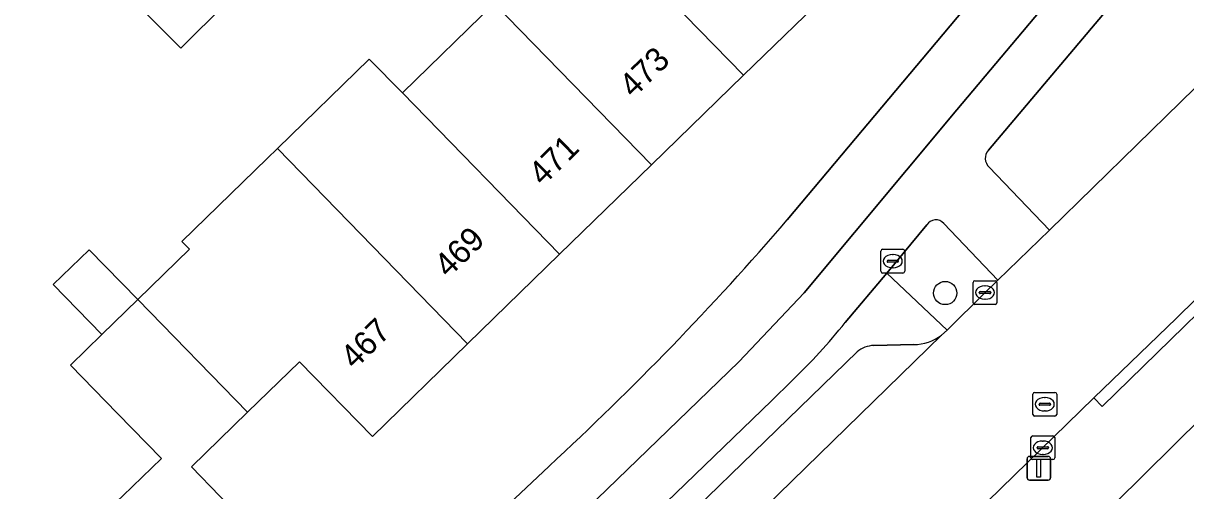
# Model space of a CAD drawing. Extents: x 162879 to 165540, y 384011 to 385181.
# Drawn here: x 163912.1 to 163961, y 384222.61 to 384242.28 of the extents above; entities that cross this region are included whole.
import ezdxf

# ---------------------------------------------------------------- set-up
doc = ezdxf.new("R2010")
doc.units = 0
for name, color, linetype in [('IMGEO_Boom', 7, 'Continuous'), ('IMGEO_Erf', 7, 'Continuous'), ('IMGEO_Fietspad_open', 7, 'Continuous'), ('IMGEO_Groenvoorziening', 7, 'Continuous'), ('IMGEO_Kolk', 7, 'Continuous'), ('IMGEO_Lichtmast', 7, 'Continuous'), ('IMGEO_Pand', 7, 'Continuous'), ('IMGEO_Pand_nummerreeks', 7, 'Continuous'), ('IMGEO_Parkeervlak_open', 7, 'Continuous'), ('IMGEO_Rijbaan_lokaal_gesloten', 7, 'Continuous'), ('IMGEO_Rioolput', 7, 'Continuous'), ('IMGEO_Verkeerseiland_open', 7, 'Continuous'), ('IMGEO_Voetpad_open', 7, 'Continuous')]:
    doc.layers.add(name, color=color, linetype=linetype)

msp = doc.modelspace()

# ---------------------------------------------------------------- linework, layer by layer
at = {"layer": 'IMGEO_Boom'}
msp.add_circle((163950.882, 384230.926), 0.489, dxfattribs=at)
at = {"layer": 'IMGEO_Erf'}
for points in [[(163959.668, 384255.166), (163959.255, 384255.607), (163959.153, 384255.51), (163955.903, 384258.856), (163955.203, 384258.175), (163958.014, 384255.288), (163954.012, 384251.391), (163952.583, 384250), (163950.124, 384247.606), (163946.277, 384243.865), (163942.395, 384240.088), (163938.527, 384236.325), (163934.659, 384232.563), (163930.783, 384228.793), (163926.791, 384224.885), (163923.722, 384228.038), (163921.539, 384225.912), (163919.177, 384223.613), (163926.327, 384216.2), (163934.221, 384223.646)], [(163944.24, 384234), (163957.653, 384250)], [(163922.526, 384245.023), (163918.723, 384241.237), (163916.857, 384243.117)], [(163909.295, 384215.709), (163913.781, 384220.086), (163916.309, 384217.475), (163918.517, 384219.614), (163916.047, 384222.164), (163916.284, 384222.393), (163917.911, 384223.968), (163916.072, 384225.856), (163914.087, 384227.895), (163915.407, 384229.18), (163913.362, 384231.28), (163914.871, 384232.748), (163916.915, 384230.649), (163919.092, 384232.77), (163918.771, 384233.099), (163922.354, 384236.588), (163922.791, 384237.013), (163926.651, 384240.773), (163928.053, 384239.347), (163931.914, 384243.107)]]:
    msp.add_lwpolyline(points, dxfattribs=at)
msp.add_arc((163847.594, 384317.495), 127.718, 312.70857, 319.17552, dxfattribs=at)
at = {"layer": 'IMGEO_Fietspad_open'}
for points in [[(164056.261, 384318.565), (164052.162, 384314.789), (164006.668, 384270.584), (164000.239, 384263.885), (164000, 384263.648), (163990.948, 384254.661), (163986.238, 384250), (163945.765, 384209.948), (163927.179, 384191.226)], [(163961.028, 384250.126), (163960.922, 384250), (163951.369, 384238.631), (163944.957, 384230.931), (163942.205, 384228.034), (163928.566, 384214.851), (163915.906, 384202.536), (163915.503, 384202.185), (163916.103, 384199.695), (163916.318, 384199.915), (163916.999, 384200.636), (163929.129, 384212.458), (163933.909, 384217.064), (163943.571, 384226.393), (163944.435, 384227.236)], [(163952.698, 384236.935), (163962.207, 384248.21)], [(163950.82, 384233.851), (163953.099, 384231.468), (163955.276, 384233.578), (163952.731, 384236.224)], [(163946.678, 384229.685), (163948.421, 384231.763), (163950.11, 384233.796)]]:
    msp.add_lwpolyline(points, dxfattribs=at)
for centre, radius, start, end in [((163953.076, 384236.596), 0.508, 138.1437, 227.171), ((163950.485, 384233.569), 0.438, 40.0183, 148.8409), ((163925.624, 384246.716), 27.08, 313.9985, 321.0294)]:
    msp.add_arc(centre, radius, start, end, dxfattribs=at)
at = {"layer": 'IMGEO_Groenvoorziening'}
for points in [[(163952.731, 384236.224), (163955.276, 384233.578), (163962.618, 384240.761), (163969.641, 384247.575), (163968.831, 384248.444), (163967.381, 384250), (163965.748, 384251.752), (163963.944, 384250), (163963.237, 384249.314), (163962.207, 384248.21), (163952.698, 384236.935)], [(163950.11, 384233.796), (163948.421, 384231.763), (163950.968, 384229.369), (163952.559, 384230.945), (163953.099, 384231.468), (163950.82, 384233.851)]]:
    msp.add_lwpolyline(points, dxfattribs=at)
for centre, radius, start, end in [((163953.076, 384236.596), 0.508, 138.1437, 227.171), ((163950.485, 384233.569), 0.438, 40.0183, 148.8409)]:
    msp.add_arc(centre, radius, start, end, dxfattribs=at)
at = {"layer": 'IMGEO_Kolk'}
for p, q in [((163952.132, 384231.446), (163952.984, 384231.446)), ((163952.057, 384230.52), (163952.057, 384231.372)), ((163952.316, 384230.94), (163952.316, 384230.952)), ((163952.359, 384230.989), (163952.757, 384230.989)), ((163952.545, 384231.226), (163952.57, 384231.226)), ((163952.8, 384230.952), (163952.8, 384230.94)), ((163953.058, 384231.372), (163953.058, 384230.52)), ((163952.984, 384230.446), (163952.132, 384230.446)), ((163952.754, 384230.903), (163952.356, 384230.903)), ((163952.568, 384230.666), (163952.543, 384230.666)), ((163954.489, 384223.991), (163954.489, 384224.843)), ((163954.564, 384224.917), (163955.416, 384224.917)), ((163954.977, 384224.697), (163955.002, 384224.697)), ((163955.49, 384224.843), (163955.49, 384223.991)), ((163954.748, 384224.411), (163954.748, 384224.423)), ((163955.186, 384224.374), (163954.788, 384224.374)), ((163954.791, 384224.46), (163955.189, 384224.46)), ((163955, 384224.137), (163954.975, 384224.137)), ((163955.232, 384224.423), (163955.232, 384224.411)), ((163955.416, 384223.917), (163954.564, 384223.917))]:
    msp.add_line(p, q, dxfattribs=at)
for points in [[(163952.132, 384231.446), (163952.984, 384231.446)], [(163952.057, 384230.52), (163952.057, 384231.372)], [(163953.058, 384231.372), (163953.058, 384230.52)], [(163952.984, 384230.446), (163952.132, 384230.446)], [(163954.489, 384223.991), (163954.489, 384224.843)], [(163954.564, 384224.917), (163955.416, 384224.917)], [(163955.49, 384224.843), (163955.49, 384223.991)], [(163955.416, 384223.917), (163954.564, 384223.917)]]:
    msp.add_lwpolyline(points, dxfattribs=at)
for centre, radius, start, end in [((163952.134, 384231.37), 0.0765, 91.552, 178.448), ((163952.134, 384231.37), 0.0765, 91.552, 178.448), ((163952.982, 384231.37), 0.0765, 1.552, 88.448), ((163952.982, 384231.37), 0.0765, 1.552, 88.448), ((163952.356, 384230.949), 0.0403, 85.8775, 175.7526), ((163952.353, 384230.939), 0.0366, 178.938, 274.7102), ((163952.757, 384230.946), 0.043, 264.8664, 352.4533), ((163952.761, 384230.951), 0.0386, 1.7309, 96.639), ((163952.134, 384230.522), 0.0765, 181.552, 268.448), ((163952.134, 384230.522), 0.0765, 181.552, 268.448), ((163952.982, 384230.522), 0.0765, 271.552, 358.448), ((163952.982, 384230.522), 0.0765, 271.552, 358.448), ((163954.566, 384224.841), 0.0765, 91.552, 178.448), ((163954.566, 384224.841), 0.0765, 91.552, 178.448), ((163955.414, 384224.841), 0.0765, 1.552, 88.448), ((163955.414, 384224.841), 0.0765, 1.552, 88.448), ((163954.788, 384224.42), 0.0403, 85.8775, 175.7526), ((163954.785, 384224.41), 0.0366, 178.938, 274.7102), ((163955.189, 384224.417), 0.043, 264.8664, 352.4533), ((163955.193, 384224.422), 0.0386, 1.7309, 96.639), ((163954.566, 384223.993), 0.0765, 181.552, 268.448), ((163954.566, 384223.993), 0.0765, 181.552, 268.448), ((163955.414, 384223.993), 0.0765, 271.552, 358.448), ((163955.414, 384223.993), 0.0765, 271.552, 358.448)]:
    msp.add_arc(centre, radius, start, end, dxfattribs=at)
for centre, major_axis, ratio, start_param, end_param in [((163952.544, 384230.946), (-0.387, 0.002), 0.722429, 4.712389, 7.853982), ((163952.569, 384230.946), (-0.39, 0.002), 0.717154, 1.570796, 4.712389), ((163954.976, 384224.417), (-0.387, 0.002), 0.722429, 4.712389, 7.853982), ((163955.001, 384224.417), (-0.39, 0.002), 0.717154, 1.570796, 4.712389)]:
    msp.add_ellipse(centre, major_axis=major_axis, ratio=ratio, start_param=start_param, end_param=end_param, dxfattribs=at)
at = {"layer": 'IMGEO_Lichtmast'}
for p, q in [((163954.324, 384223.154), (163954.324, 384223.954)), ((163954.324, 384223.954), (163954.324, 384223.154)), ((163954.424, 384224.054), (163955.214, 384224.054)), ((163955.214, 384224.054), (163954.424, 384224.054)), ((163955.314, 384223.954), (163955.314, 384223.154)), ((163955.314, 384223.154), (163955.314, 384223.954)), ((163955.214, 384223.054), (163954.424, 384223.054)), ((163954.424, 384223.054), (163955.214, 384223.054))]:
    msp.add_line(p, q, dxfattribs=at)
msp.add_lwpolyline([(163954.744, 384223.929), (163954.894, 384223.929), (163954.894, 384223.179), (163954.744, 384223.179), (163954.744, 384223.929)], dxfattribs=at)
for centre, start, end in [((163954.424, 384223.954), 90, 180), ((163954.424, 384223.954), 90, 180), ((163955.214, 384223.954), 0, 90), ((163955.214, 384223.954), 360, 90), ((163954.424, 384223.154), 180, 270), ((163954.424, 384223.154), 180, 270), ((163955.214, 384223.154), 270, 0), ((163955.214, 384223.154), 270, 0)]:
    msp.add_arc(centre, 0.1, start, end, dxfattribs=at)
at = {"layer": 'IMGEO_Pand'}
for points in [[(163946.277, 384243.865), (163940.289, 384250), (163939.657, 384250.648), (163938.202, 384252.139), (163934.387, 384248.307), (163942.395, 384240.088)], [(163938.527, 384236.325), (163942.395, 384240.088), (163934.387, 384248.307), (163930.584, 384244.487), (163931.914, 384243.107)], [(163920.678, 384246.92), (163916.857, 384243.117), (163918.723, 384241.237), (163922.526, 384245.023)], [(163938.527, 384236.325), (163931.914, 384243.107), (163928.053, 384239.347), (163934.659, 384232.563)], [(163930.783, 384228.793), (163934.659, 384232.563), (163928.053, 384239.347), (163926.651, 384240.773), (163922.791, 384237.013)], [(163921.539, 384225.912), (163923.722, 384228.038), (163926.791, 384224.885), (163930.783, 384228.793), (163922.791, 384237.013), (163922.354, 384236.588), (163918.771, 384233.099), (163919.092, 384232.77), (163916.915, 384230.649)], [(163915.407, 384229.18), (163916.915, 384230.649), (163914.871, 384232.748), (163913.362, 384231.28)], [(163919.177, 384223.613), (163921.539, 384225.912), (163916.915, 384230.649), (163915.407, 384229.18), (163914.087, 384227.895), (163916.072, 384225.856), (163917.911, 384223.968), (163916.284, 384222.393), (163916.047, 384222.164), (163918.517, 384219.614), (163916.309, 384217.475), (163922.628, 384210.949), (163927.168, 384215.323), (163926.327, 384216.2)]]:
    msp.add_lwpolyline(points, close=True, dxfattribs=at)
at = {"layer": 'IMGEO_Parkeervlak_open'}
for points in [[(163924.695, 384203.763), (163926.495, 384205.524), (163937.568, 384216.318), (163950.724, 384229.155)], [(163949.561, 384228.755), (163947.881, 384228.722)], [(163947.173, 384228.449), (163936.065, 384217.652), (163936.474, 384217.187)]]:
    msp.add_lwpolyline(points, dxfattribs=at)
for centre, radius, start, end in [((163949.52, 384230.766), 2.012, 271.1797, 306.7803), ((163947.943, 384227.506), 1.217, 92.9273, 129.2453)]:
    msp.add_arc(centre, radius, start, end, dxfattribs=at)
at = {"layer": 'IMGEO_Rijbaan_lokaal_gesloten'}
for points in [[(163943.158, 384212.885), (163957.14, 384226.516), (163960.614, 384229.875), (163964.64, 384233.827), (163965.356, 384234.478), (163981.371, 384250), (164000, 384268.063), (164012.541, 384280.223), (164012.688, 384280.365), (164038.119, 384305.035), (164038.259, 384305.21), (164040.448, 384307.294), (164052.622, 384319.055), (164053.349, 384319.713)], [(163962.618, 384240.761), (163955.276, 384233.578), (163953.099, 384231.468), (163952.559, 384230.945), (163950.968, 384229.369), (163950.724, 384229.155), (163937.568, 384216.318), (163926.495, 384205.524), (163924.695, 384203.763), (163923.891, 384203), (163920.575, 384199.902)]]:
    msp.add_lwpolyline(points, dxfattribs=at)
at = {"layer": 'IMGEO_Rioolput'}
for p, q in [((163948.177, 384231.842), (163948.177, 384232.694)), ((163948.252, 384232.768), (163949.104, 384232.768)), ((163948.665, 384232.548), (163948.69, 384232.548)), ((163949.178, 384232.694), (163949.178, 384231.842)), ((163948.436, 384232.262), (163948.436, 384232.274)), ((163948.874, 384232.225), (163948.476, 384232.225)), ((163948.479, 384232.311), (163948.877, 384232.311)), ((163948.688, 384231.988), (163948.663, 384231.988)), ((163948.92, 384232.274), (163948.92, 384232.262)), ((163949.104, 384231.768), (163948.252, 384231.768)), ((163954.571, 384225.819), (163954.571, 384226.671)), ((163954.646, 384226.745), (163955.498, 384226.745)), ((163955.572, 384226.671), (163955.572, 384225.819)), ((163954.83, 384226.239), (163954.83, 384226.251)), ((163955.268, 384226.202), (163954.87, 384226.202)), ((163954.873, 384226.288), (163955.271, 384226.288)), ((163955.059, 384226.525), (163955.084, 384226.525)), ((163955.314, 384226.251), (163955.314, 384226.239)), ((163955.498, 384225.745), (163954.646, 384225.745)), ((163955.082, 384225.965), (163955.057, 384225.965))]:
    msp.add_line(p, q, dxfattribs=at)
for points in [[(163948.177, 384231.842), (163948.177, 384232.694)], [(163948.252, 384232.768), (163949.104, 384232.768)], [(163949.178, 384232.694), (163949.178, 384231.842)], [(163949.104, 384231.768), (163948.252, 384231.768)], [(163954.571, 384225.819), (163954.571, 384226.671)], [(163954.646, 384226.745), (163955.498, 384226.745)], [(163955.572, 384226.671), (163955.572, 384225.819)], [(163955.498, 384225.745), (163954.646, 384225.745)]]:
    msp.add_lwpolyline(points, dxfattribs=at)
for centre, radius, start, end in [((163948.254, 384232.692), 0.0765, 91.552, 178.448), ((163948.254, 384232.692), 0.0765, 91.552, 178.448), ((163949.102, 384232.692), 0.0765, 1.552, 88.448), ((163949.102, 384232.692), 0.0765, 1.552, 88.448), ((163948.476, 384232.271), 0.0403, 85.8775, 175.7526), ((163948.473, 384232.261), 0.0366, 178.938, 274.7102), ((163948.877, 384232.268), 0.043, 264.8664, 352.4533), ((163948.881, 384232.273), 0.0386, 1.7309, 96.639), ((163948.254, 384231.844), 0.0765, 181.552, 268.448), ((163948.254, 384231.844), 0.0765, 181.552, 268.448), ((163949.102, 384231.844), 0.0765, 271.552, 358.448), ((163949.102, 384231.844), 0.0765, 271.552, 358.448), ((163954.648, 384226.669), 0.0765, 91.552, 178.448), ((163954.648, 384226.669), 0.0765, 91.552, 178.448), ((163955.496, 384226.669), 0.0765, 1.552, 88.448), ((163955.496, 384226.669), 0.0765, 1.552, 88.448), ((163954.87, 384226.248), 0.0403, 85.8775, 175.7526), ((163954.867, 384226.238), 0.0366, 178.938, 274.7102), ((163955.271, 384226.245), 0.043, 264.8664, 352.4533), ((163955.275, 384226.25), 0.0386, 1.7309, 96.639), ((163954.648, 384225.821), 0.0765, 181.552, 268.448), ((163954.648, 384225.821), 0.0765, 181.552, 268.448), ((163955.496, 384225.821), 0.0765, 271.552, 358.448), ((163955.496, 384225.821), 0.0765, 271.552, 358.448)]:
    msp.add_arc(centre, radius, start, end, dxfattribs=at)
for centre, major_axis, ratio, start_param, end_param in [((163948.664, 384232.268), (-0.387, 0.002), 0.722429, 4.712389, 7.853982), ((163948.689, 384232.268), (-0.39, 0.002), 0.717154, 1.570796, 4.712389), ((163955.058, 384226.245), (-0.387, 0.002), 0.722429, 4.712389, 7.853982), ((163955.083, 384226.245), (-0.39, 0.002), 0.717154, 1.570796, 4.712389)]:
    msp.add_ellipse(centre, major_axis=major_axis, ratio=ratio, start_param=start_param, end_param=end_param, dxfattribs=at)
at = {"layer": 'IMGEO_Verkeerseiland_open'}
for points in [[(163927.179, 384191.226), (163945.765, 384209.948), (163986.238, 384250), (163990.948, 384254.661), (164000, 384263.648), (164000.239, 384263.885), (164006.668, 384270.584), (164052.162, 384314.789)], [(163965.356, 384234.478), (163964.64, 384233.827), (163964.989, 384233.469), (163957.489, 384226.158), (163957.14, 384226.516), (163943.158, 384212.885)], [(163950.724, 384229.155), (163950.968, 384229.369), (163948.421, 384231.763), (163946.678, 384229.685)], [(163947.881, 384228.722), (163949.561, 384228.755)], [(163936.474, 384217.187), (163936.065, 384217.652), (163947.173, 384228.449)], [(163944.435, 384227.236), (163943.571, 384226.393), (163933.909, 384217.064), (163934.657, 384216.248)]]:
    msp.add_lwpolyline(points, dxfattribs=at)
for centre, radius, start, end in [((163925.624, 384246.716), 27.08, 313.9985, 321.0294), ((163949.52, 384230.766), 2.012, 271.1797, 306.7803), ((163947.943, 384227.506), 1.217, 92.9273, 129.2453)]:
    msp.add_arc(centre, radius, start, end, dxfattribs=at)
at = {"layer": 'IMGEO_Voetpad_open'}
for points in [[(163951.369, 384238.631), (163960.922, 384250), (163961.028, 384250.126), (163964.607, 384253.61), (163970.001, 384258.672), (163968.259, 384260.47), (163966.433, 384262.388), (163962.758, 384258.92), (163962.495, 384258.668), (163964.164, 384256.924), (163962.252, 384255.095), (163960.039, 384253.025)], [(163959.539, 384252.25), (163957.653, 384250), (163944.24, 384234)], [(163915.503, 384202.185), (163915.906, 384202.536), (163928.566, 384214.851), (163942.205, 384228.034), (163944.957, 384230.931), (163951.369, 384238.631)], [(163934.221, 384223.646), (163926.327, 384216.2), (163927.168, 384215.323), (163922.628, 384210.949), (163918.107, 384206.594), (163913.637, 384202.307), (163912.647, 384201.328)]]:
    msp.add_lwpolyline(points, dxfattribs=at)
msp.add_lwpolyline([(163957.14, 384226.516), (163957.489, 384226.158), (163964.989, 384233.469), (163964.64, 384233.827), (163960.614, 384229.875)], close=True, dxfattribs=at)
msp.add_arc((163847.594, 384317.495), 127.718, 312.70857, 319.17552, dxfattribs=at)

# ---------------------------------------------------------------- texts
at = {"layer": 'IMGEO_Pand_nummerreeks'}
for s, rotation, p in [('473', 44.2151, (163937.763, 384239.1)), ('471', 44.2151, (163933.954, 384235.394)), ('469', 44.2151, (163929.983, 384231.53)), ('467', 44.3908, (163926.039, 384227.675))]:
    msp.add_text(s, height=1, rotation=rotation, dxfattribs=at).set_placement(p)

doc.saveas('drawing.dxf')
